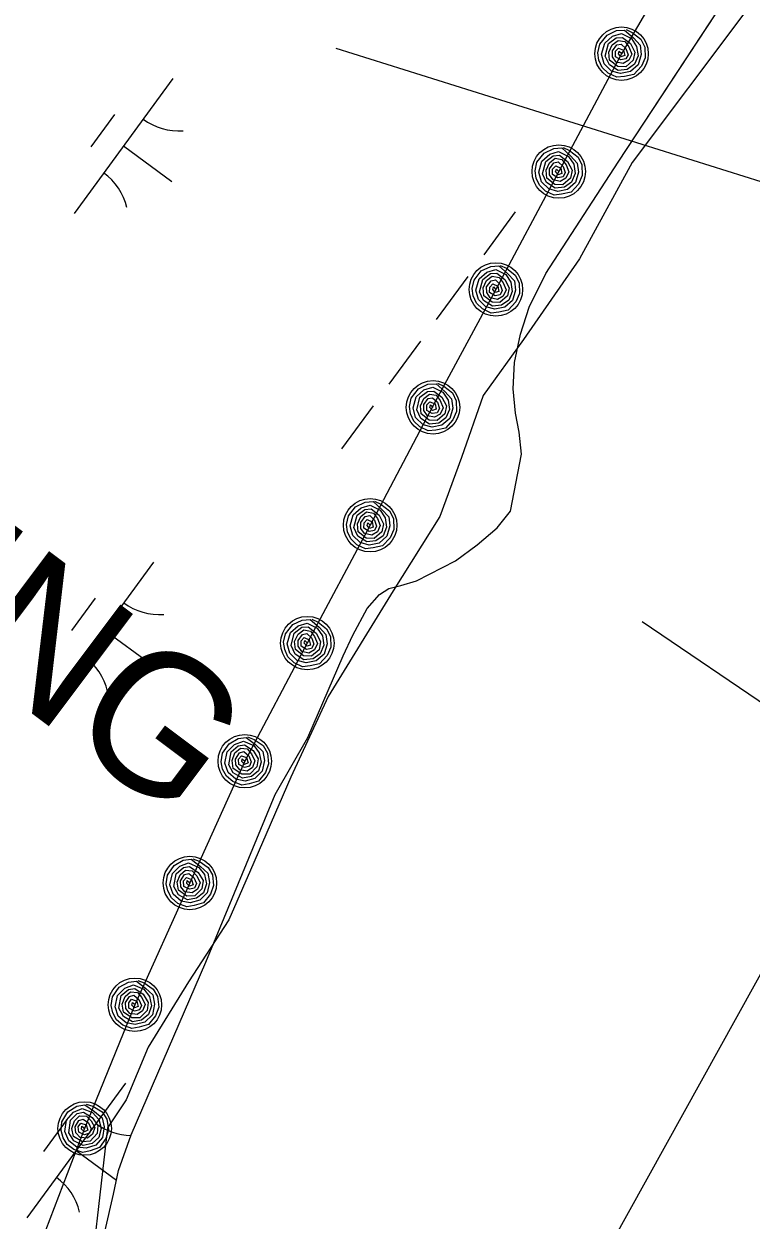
# Model space of a CAD drawing. Extents: x 3905714 to 3926767, y 183354 to 205755.
# Drawn here: x 3913303.7 to 3913521.4, y 189559.7 to 189917.9 of the extents above; entities that cross this region are included whole.
import ezdxf

# ---------------------------------------------------------------- set-up
doc = ezdxf.new("R2010")
doc.units = 0
for name, color, linetype in [('V-LEVE-TOET', 7, 'Continuous'), ('V-RIVR-EDGE', 7, 'Continuous'), ('V-RRAP-FSHR', 7, 'Continuous'), ('V-RRAP-FSHR-IDEN', 7, 'Continuous'), ('V-TOPO-MINR', 7, 'Continuous'), ('V-TOPO-SHOR', 7, 'Continuous'), ('V-UTIL-LINE', 7, 'Continuous'), ('V-WETL-SWMP', 7, 'Continuous')]:
    doc.layers.add(name, color=color, linetype=linetype)

msp = doc.modelspace()

# ---------------------------------------------------------------- linework, layer by layer
at = {"layer": 'V-LEVE-TOET'}
msp.add_line((3913488.75, 189738.96), (3913706.17, 189591.22), dxfattribs=at)
at = {"layer": 'V-RIVR-EDGE'}
msp.add_lwpolyline([(3913519.26, 189920.93), (3913485.8, 189876.33), (3913470.01, 189847.53), (3913453.28, 189823.37), (3913441.2, 189806.64), (3913434.7, 189788.06), (3913428.19, 189770.4), (3913414.26, 189748.1), (3913394.74, 189716.51), (3913383.59, 189692.35), (3913371.51, 189664.47), (3913365.01, 189649.6), (3913352.93, 189631.02), (3913340.85, 189611.51), (3913334.34, 189595.71), (3913328.77, 189587.35), (3913322.26, 189530.67)], dxfattribs=at)
at = {"layer": 'V-RRAP-FSHR'}
for points in [[(3913763.48, 190297.84), (3913739.34, 190265.94), (3913715.21, 190234.45), (3913691.25, 190202.14), (3913667.68, 190169.69), (3913644.12, 190137.38), (3913620.55, 190105.55), (3913596.98, 190072.73), (3913573.41, 190040.41), (3913549.85, 190008.95), (3913526.28, 189975.78), (3913502.71, 189943.46), (3913482.62, 189908.95), (3913463.81, 189873.66), (3913444.99, 189838.36), (3913426.17, 189803.62), (3913407.35, 189767.76), (3913388.54, 189732.47), (3913369.82, 189697.12), (3913353.38, 189660.66), (3913336.93, 189624.19), (3913321.88, 189587.15), (3913307.55, 189549.8)], [(3913483.96, 189916.15), (3913485.84, 189915.28), (3913488.41, 189913.25), (3913489.57, 189910.94), (3913489.68, 189907.73), (3913488.56, 189905.21), (3913486.33, 189902.76), (3913483.48, 189902.15), (3913481.23, 189901.89), (3913478.65, 189903.1), (3913476.84, 189904.86), (3913475.86, 189907.01), (3913475.54, 189909.2), (3913476.1, 189911.75), (3913478.26, 189914.48), (3913481.12, 189915.88), (3913483.52, 189916.02), (3913486.16, 189913.69), (3913488.18, 189911.52), (3913488.53, 189908.74), (3913487.63, 189905.64), (3913485.29, 189903.61), (3913482.33, 189903.03), (3913479.63, 189903.74), (3913477.43, 189905.91), (3913476.64, 189908.78), (3913477.58, 189912.09), (3913479.91, 189914.17), (3913482.59, 189914.96), (3913485.6, 189913.46), (3913487.12, 189911.15), (3913487.55, 189908.34), (3913486.49, 189905.79), (3913484.34, 189904.25), (3913481.6, 189903.95), (3913478.96, 189905.66), (3913477.74, 189908.23), (3913478.72, 189911.99), (3913480.99, 189913.69), (3913482.89, 189913.84), (3913485.3, 189911.96), (3913486.62, 189909.4), (3913486.14, 189907), (3913483.85, 189905.01), (3913481.48, 189905.11), (3913479.04, 189907), (3913478.83, 189909.4), (3913479.85, 189911.62), (3913481.57, 189912.92), (3913483.6, 189912.57), (3913484.82, 189910.99), (3913485.66, 189908.85), (3913484.79, 189906.96), (3913483.1, 189905.97), (3913480.97, 189906.44), (3913479.88, 189908.02), (3913479.86, 189909.78), (3913481.18, 189911.57), (3913482.48, 189911.83), (3913483.94, 189910.46), (3913484.56, 189908.64), (3913483.91, 189907.36), (3913482.37, 189907.09), (3913480.76, 189908.05), (3913480.8, 189909.68), (3913481.72, 189910.65), (3913483.22, 189909.98), (3913483.56, 189908.38), (3913482.43, 189908.01), (3913481.71, 189908.9), (3913481.92, 189909.72), (3913482.66, 189908.99)], [(3913465.14, 189880.86), (3913467.03, 189879.98), (3913469.59, 189877.95), (3913470.75, 189875.65), (3913470.86, 189872.43), (3913469.75, 189869.91), (3913467.51, 189867.46), (3913464.67, 189866.85), (3913462.41, 189866.6), (3913459.84, 189867.8), (3913458.02, 189869.56), (3913457.05, 189871.71), (3913456.72, 189873.9), (3913457.29, 189876.46), (3913459.44, 189879.19), (3913462.3, 189880.58), (3913464.7, 189880.73), (3913467.34, 189878.39), (3913469.36, 189876.22), (3913469.71, 189873.45), (3913468.82, 189870.34), (3913466.47, 189868.31), (3913463.51, 189867.73), (3913460.81, 189868.44), (3913458.61, 189870.61), (3913457.83, 189873.48), (3913458.76, 189876.8), (3913461.1, 189878.87), (3913463.77, 189879.66), (3913466.78, 189878.16), (3913468.31, 189875.85), (3913468.73, 189873.04), (3913467.67, 189870.49), (3913465.52, 189868.95), (3913462.78, 189868.65), (3913460.14, 189870.36), (3913458.92, 189872.93), (3913459.9, 189876.69), (3913462.17, 189878.4), (3913464.07, 189878.54), (3913466.48, 189876.66), (3913467.8, 189874.1), (3913467.32, 189871.7), (3913465.03, 189869.71), (3913462.66, 189869.81), (3913460.23, 189871.71), (3913460.01, 189874.11), (3913461.03, 189876.32), (3913462.75, 189877.62), (3913464.78, 189877.27), (3913466, 189875.69), (3913466.85, 189873.55), (3913465.97, 189871.66), (3913464.28, 189870.67), (3913462.15, 189871.14), (3913461.06, 189872.72), (3913461.04, 189874.49), (3913462.36, 189876.27), (3913463.66, 189876.54), (3913465.12, 189875.16), (3913465.74, 189873.34), (3913465.09, 189872.06), (3913463.55, 189871.79), (3913461.94, 189872.75), (3913461.98, 189874.38), (3913462.9, 189875.35), (3913464.4, 189874.69), (3913464.74, 189873.08), (3913463.62, 189872.72), (3913462.89, 189873.6), (3913463.1, 189874.42), (3913463.84, 189873.69)], [(3913446.32, 189845.56), (3913448.21, 189844.69), (3913450.77, 189842.66), (3913451.93, 189840.35), (3913452.04, 189837.14), (3913450.93, 189834.61), (3913448.69, 189832.16), (3913445.85, 189831.55), (3913443.59, 189831.3), (3913441.02, 189832.51), (3913439.21, 189834.27), (3913438.23, 189836.41), (3913437.91, 189838.61), (3913438.47, 189841.16), (3913440.62, 189843.89), (3913443.49, 189845.28), (3913445.89, 189845.43), (3913448.52, 189843.09), (3913450.55, 189840.92), (3913450.89, 189838.15), (3913450, 189835.05), (3913447.66, 189833.01), (3913444.7, 189832.43), (3913441.99, 189833.15), (3913439.8, 189835.31), (3913439.01, 189838.19), (3913439.95, 189841.5), (3913442.28, 189843.57), (3913444.96, 189844.36), (3913447.97, 189842.86), (3913449.49, 189840.55), (3913449.91, 189837.74), (3913448.85, 189835.19), (3913446.7, 189833.65), (3913443.96, 189833.36), (3913441.32, 189835.06), (3913440.11, 189837.63), (3913441.08, 189841.39), (3913443.35, 189843.1), (3913445.25, 189843.24), (3913447.67, 189841.36), (3913448.98, 189838.8), (3913448.5, 189836.41), (3913446.21, 189834.41), (3913443.85, 189834.51), (3913441.41, 189836.41), (3913441.2, 189838.81), (3913442.21, 189841.02), (3913443.93, 189842.32), (3913445.97, 189841.97), (3913447.18, 189840.39), (3913448.03, 189838.25), (3913447.15, 189836.36), (3913445.47, 189835.37), (3913443.33, 189835.85), (3913442.25, 189837.42), (3913442.23, 189839.19), (3913443.54, 189840.97), (3913444.85, 189841.24), (3913446.3, 189839.87), (3913446.92, 189838.04), (3913446.27, 189836.77), (3913444.74, 189836.49), (3913443.12, 189837.45), (3913443.17, 189839.08), (3913444.08, 189840.06), (3913445.58, 189839.39), (3913445.92, 189837.78), (3913444.8, 189837.42), (3913444.08, 189838.3), (3913444.28, 189839.12), (3913445.02, 189838.39)], [(3913427.5, 189810.26), (3913429.39, 189809.39), (3913431.96, 189807.36), (3913433.11, 189805.05), (3913433.23, 189801.84), (3913432.11, 189799.32), (3913429.88, 189796.86), (3913427.03, 189796.26), (3913424.77, 189796), (3913422.2, 189797.21), (3913420.39, 189798.97), (3913419.41, 189801.11), (3913419.09, 189803.31), (3913419.65, 189805.86), (3913421.81, 189808.59), (3913424.67, 189809.98), (3913427.07, 189810.13), (3913429.7, 189807.8), (3913431.73, 189805.62), (3913432.08, 189802.85), (3913431.18, 189799.75), (3913428.84, 189797.71), (3913425.88, 189797.14), (3913423.18, 189797.85), (3913420.98, 189800.01), (3913420.19, 189802.89), (3913421.13, 189806.2), (3913423.46, 189808.27), (3913426.14, 189809.07), (3913429.15, 189807.56), (3913430.67, 189805.26), (3913431.1, 189802.45), (3913430.03, 189799.89), (3913427.89, 189798.35), (3913425.14, 189798.06), (3913422.5, 189799.77), (3913421.29, 189802.34), (3913422.27, 189806.09), (3913424.53, 189807.8), (3913426.44, 189807.95), (3913428.85, 189806.07), (3913430.17, 189803.5), (3913429.69, 189801.11), (3913427.4, 189799.11), (3913425.03, 189799.21), (3913422.59, 189801.11), (3913422.38, 189803.51), (3913423.39, 189805.72), (3913425.12, 189807.03), (3913427.15, 189806.67), (3913428.36, 189805.1), (3913429.21, 189802.95), (3913428.34, 189801.07), (3913426.65, 189800.08), (3913424.52, 189800.55), (3913423.43, 189802.12), (3913423.41, 189803.89), (3913424.73, 189805.68), (3913426.03, 189805.94), (3913427.49, 189804.57), (3913428.11, 189802.75), (3913427.46, 189801.47), (3913425.92, 189801.19), (3913424.31, 189802.15), (3913424.35, 189803.79), (3913425.27, 189804.76), (3913426.77, 189804.09), (3913427.1, 189802.49), (3913425.98, 189802.12), (3913425.26, 189803), (3913425.46, 189803.82), (3913426.21, 189803.1)], [(3913408.69, 189774.96), (3913410.58, 189774.09), (3913413.14, 189772.06), (3913414.3, 189769.75), (3913414.41, 189766.54), (3913413.3, 189764.02), (3913411.06, 189761.57), (3913408.22, 189760.96), (3913405.96, 189760.7), (3913403.39, 189761.91), (3913401.57, 189763.67), (3913400.6, 189765.82), (3913400.27, 189768.01), (3913400.84, 189770.56), (3913402.99, 189773.29), (3913405.85, 189774.68), (3913408.25, 189774.83), (3913410.89, 189772.5), (3913412.91, 189770.33), (3913413.26, 189767.55), (3913412.37, 189764.45), (3913410.02, 189762.42), (3913407.06, 189761.84), (3913404.36, 189762.55), (3913402.16, 189764.72), (3913401.37, 189767.59), (3913402.31, 189770.9), (3913404.64, 189772.98), (3913407.32, 189773.77), (3913410.33, 189772.27), (3913411.85, 189769.96), (3913412.28, 189767.15), (3913411.22, 189764.6), (3913409.07, 189763.06), (3913406.33, 189762.76), (3913403.69, 189764.47), (3913402.47, 189767.04), (3913403.45, 189770.8), (3913405.72, 189772.5), (3913407.62, 189772.65), (3913410.03, 189770.77), (3913411.35, 189768.21), (3913410.87, 189765.81), (3913408.58, 189763.82), (3913406.21, 189763.92), (3913403.77, 189765.81), (3913403.56, 189768.21), (3913404.58, 189770.43), (3913406.3, 189771.73), (3913408.33, 189771.37), (3913409.55, 189769.8), (3913410.39, 189767.65), (3913409.52, 189765.77), (3913407.83, 189764.78), (3913405.7, 189765.25), (3913404.61, 189766.83), (3913404.59, 189768.59), (3913405.91, 189770.38), (3913407.21, 189770.64), (3913408.67, 189769.27), (3913409.29, 189767.45), (3913408.64, 189766.17), (3913407.1, 189765.9), (3913405.49, 189766.85), (3913405.53, 189768.49), (3913406.45, 189769.46), (3913407.95, 189768.79), (3913408.29, 189767.19), (3913407.17, 189766.82), (3913406.44, 189767.71), (3913406.65, 189768.53), (3913407.39, 189767.8)], [(3913389.87, 189739.67), (3913391.76, 189738.79), (3913394.32, 189736.76), (3913395.48, 189734.46), (3913395.59, 189731.24), (3913394.48, 189728.72), (3913392.24, 189726.27), (3913389.4, 189725.66), (3913387.14, 189725.41), (3913384.57, 189726.61), (3913382.76, 189728.37), (3913381.78, 189730.52), (3913381.46, 189732.71), (3913382.02, 189735.27), (3913384.17, 189738), (3913387.04, 189739.39), (3913389.44, 189739.53), (3913392.07, 189737.2), (3913394.09, 189735.03), (3913394.44, 189732.26), (3913393.55, 189729.15), (3913391.21, 189727.12), (3913388.24, 189726.54), (3913385.54, 189727.25), (3913383.35, 189729.42), (3913382.56, 189732.29), (3913383.49, 189735.61), (3913385.83, 189737.68), (3913388.5, 189738.47), (3913391.51, 189736.97), (3913393.04, 189734.66), (3913393.46, 189731.85), (3913392.4, 189729.3), (3913390.25, 189727.76), (3913387.51, 189727.46), (3913384.87, 189729.17), (3913383.66, 189731.74), (3913384.63, 189735.5), (3913386.9, 189737.21), (3913388.8, 189737.35), (3913391.21, 189735.47), (3913392.53, 189732.91), (3913392.05, 189730.51), (3913389.76, 189728.52), (3913387.4, 189728.62), (3913384.96, 189730.52), (3913384.75, 189732.92), (3913385.76, 189735.13), (3913387.48, 189736.43), (3913389.51, 189736.08), (3913390.73, 189734.5), (3913391.58, 189732.36), (3913390.7, 189730.47), (3913389.02, 189729.48), (3913386.88, 189729.96), (3913385.8, 189731.53), (3913385.78, 189733.3), (3913387.09, 189735.08), (3913388.4, 189735.35), (3913389.85, 189733.97), (3913390.47, 189732.15), (3913389.82, 189730.87), (3913388.29, 189730.6), (3913386.67, 189731.56), (3913386.72, 189733.19), (3913387.63, 189734.16), (3913389.13, 189733.5), (3913389.47, 189731.89), (3913388.35, 189731.53), (3913387.62, 189732.41), (3913387.83, 189733.23), (3913388.57, 189732.5)], [(3913370.67, 189704.39), (3913372.61, 189703.65), (3913375.31, 189701.79), (3913376.62, 189699.56), (3913376.94, 189696.37), (3913376, 189693.78), (3913373.93, 189691.18), (3913371.13, 189690.39), (3913368.89, 189689.98), (3913366.25, 189691.02), (3913364.32, 189692.65), (3913363.2, 189694.73), (3913362.74, 189696.9), (3913363.13, 189699.48), (3913365.1, 189702.35), (3913367.86, 189703.93), (3913370.25, 189704.23), (3913373.03, 189702.08), (3913375.19, 189700.04), (3913375.72, 189697.3), (3913375.04, 189694.14), (3913372.83, 189691.96), (3913369.92, 189691.19), (3913367.17, 189691.72), (3913364.84, 189693.74), (3913363.86, 189696.55), (3913364.58, 189699.92), (3913366.77, 189702.14), (3913369.39, 189703.11), (3913372.49, 189701.81), (3913374.16, 189699.61), (3913374.77, 189696.83), (3913373.88, 189694.22), (3913371.84, 189692.54), (3913369.12, 189692.06), (3913366.38, 189693.59), (3913365, 189696.07), (3913365.72, 189699.89), (3913367.87, 189701.74), (3913369.76, 189702.01), (3913372.29, 189700.29), (3913373.78, 189697.83), (3913373.46, 189695.4), (3913371.3, 189693.26), (3913368.93, 189693.21), (3913366.38, 189694.94), (3913366.01, 189697.32), (3913366.87, 189699.59), (3913368.5, 189701.01), (3913370.56, 189700.79), (3913371.87, 189699.3), (3913372.86, 189697.21), (3913372.11, 189695.27), (3913370.49, 189694.17), (3913368.33, 189694.51), (3913367.15, 189696), (3913367.01, 189697.77), (3913368.21, 189699.63), (3913369.49, 189699.99), (3913371.03, 189698.71), (3913371.77, 189696.93), (3913371.21, 189695.61), (3913369.69, 189695.24), (3913368.02, 189696.09), (3913367.95, 189697.72), (3913368.8, 189698.75), (3913370.35, 189698.19), (3913370.79, 189696.61), (3913369.69, 189696.17), (3913368.91, 189697), (3913369.06, 189697.83), (3913369.85, 189697.16)], [(3913354.23, 189667.93), (3913356.17, 189667.18), (3913358.86, 189665.33), (3913360.17, 189663.1), (3913360.5, 189659.9), (3913359.55, 189657.31), (3913357.48, 189654.72), (3913354.69, 189653.92), (3913352.45, 189653.52), (3913349.8, 189654.55), (3913347.88, 189656.19), (3913346.76, 189658.27), (3913346.29, 189660.44), (3913346.69, 189663.02), (3913348.65, 189665.89), (3913351.42, 189667.46), (3913353.8, 189667.77), (3913356.59, 189665.61), (3913358.75, 189663.58), (3913359.28, 189660.84), (3913358.59, 189657.68), (3913356.39, 189655.5), (3913353.47, 189654.73), (3913350.73, 189655.26), (3913348.4, 189657.27), (3913347.42, 189660.09), (3913348.14, 189663.46), (3913350.33, 189665.68), (3913352.94, 189666.65), (3913356.05, 189665.34), (3913357.72, 189663.15), (3913358.33, 189660.37), (3913357.44, 189657.75), (3913355.4, 189656.07), (3913352.68, 189655.6), (3913349.93, 189657.12), (3913348.55, 189659.61), (3913349.28, 189663.42), (3913351.43, 189665.28), (3913353.32, 189665.55), (3913355.85, 189663.83), (3913357.33, 189661.36), (3913357.01, 189658.94), (3913354.86, 189656.8), (3913352.49, 189656.74), (3913349.93, 189658.47), (3913349.56, 189660.86), (3913350.43, 189663.13), (3913352.06, 189664.54), (3913354.11, 189664.32), (3913355.43, 189662.83), (3913356.42, 189660.75), (3913355.67, 189658.81), (3913354.05, 189657.71), (3913351.89, 189658.04), (3913350.7, 189659.54), (3913350.57, 189661.3), (3913351.76, 189663.17), (3913353.04, 189663.52), (3913354.59, 189662.25), (3913355.33, 189660.47), (3913354.76, 189659.15), (3913353.25, 189658.78), (3913351.58, 189659.63), (3913351.51, 189661.26), (3913352.36, 189662.29), (3913353.9, 189661.72), (3913354.34, 189660.14), (3913353.25, 189659.71), (3913352.47, 189660.54), (3913352.62, 189661.37), (3913353.41, 189660.7)], [(3913337.79, 189631.47), (3913339.73, 189630.72), (3913342.42, 189628.86), (3913343.73, 189626.64), (3913344.05, 189623.44), (3913343.11, 189620.85), (3913341.04, 189618.25), (3913338.24, 189617.46), (3913336, 189617.06), (3913333.36, 189618.09), (3913331.43, 189619.73), (3913330.31, 189621.8), (3913329.85, 189623.97), (3913330.24, 189626.55), (3913332.21, 189629.42), (3913334.98, 189631), (3913337.36, 189631.3), (3913340.14, 189629.15), (3913342.31, 189627.12), (3913342.83, 189624.38), (3913342.15, 189621.22), (3913339.95, 189619.03), (3913337.03, 189618.26), (3913334.29, 189618.79), (3913331.95, 189620.81), (3913330.98, 189623.62), (3913331.69, 189626.99), (3913333.88, 189629.21), (3913336.5, 189630.18), (3913339.6, 189628.88), (3913341.28, 189626.68), (3913341.89, 189623.9), (3913340.99, 189621.29), (3913338.95, 189619.61), (3913336.23, 189619.13), (3913333.49, 189620.66), (3913332.11, 189623.15), (3913332.83, 189626.96), (3913334.98, 189628.81), (3913336.87, 189629.09), (3913339.4, 189627.37), (3913340.89, 189624.9), (3913340.57, 189622.48), (3913338.41, 189620.33), (3913336.05, 189620.28), (3913333.49, 189622.01), (3913333.12, 189624.39), (3913333.98, 189626.67), (3913335.62, 189628.08), (3913337.67, 189627.86), (3913338.98, 189626.37), (3913339.97, 189624.29), (3913339.22, 189622.34), (3913337.6, 189621.24), (3913335.44, 189621.58), (3913334.26, 189623.08), (3913334.12, 189624.84), (3913335.32, 189626.71), (3913336.6, 189627.06), (3913338.14, 189625.78), (3913338.88, 189624.01), (3913338.32, 189622.69), (3913336.8, 189622.31), (3913335.13, 189623.16), (3913335.07, 189624.8), (3913335.92, 189625.83), (3913337.46, 189625.26), (3913337.9, 189623.68), (3913336.8, 189623.24), (3913336.02, 189624.08), (3913336.18, 189624.91), (3913336.96, 189624.23)], [(3913322.32, 189594.46), (3913324.3, 189593.82), (3913327.1, 189592.12), (3913328.53, 189589.97), (3913329.04, 189586.8), (3913328.24, 189584.16), (3913326.32, 189581.45), (3913323.58, 189580.5), (3913321.37, 189579.97), (3913318.66, 189580.85), (3913316.65, 189582.38), (3913315.41, 189584.39), (3913314.82, 189586.52), (3913315.07, 189589.12), (3913316.87, 189592.1), (3913319.54, 189593.83), (3913321.91, 189594.27), (3913324.81, 189592.28), (3913327.08, 189590.37), (3913327.77, 189587.67), (3913327.26, 189584.47), (3913325.19, 189582.17), (3913322.32, 189581.23), (3913319.55, 189581.61), (3913317.1, 189583.49), (3913315.97, 189586.24), (3913316.49, 189589.64), (3913318.55, 189591.99), (3913321.11, 189593.1), (3913324.28, 189591.98), (3913326.08, 189589.88), (3913326.85, 189587.14), (3913326.11, 189584.48), (3913324.16, 189582.69), (3913321.48, 189582.06), (3913318.65, 189583.43), (3913317.13, 189585.83), (3913317.63, 189589.68), (3913319.68, 189591.65), (3913321.54, 189592.03), (3913324.17, 189590.46), (3913325.79, 189588.08), (3913325.61, 189585.64), (3913323.58, 189583.38), (3913321.22, 189583.19), (3913318.57, 189584.77), (3913318.06, 189587.13), (3913318.8, 189589.45), (3913320.35, 189590.95), (3913322.41, 189590.85), (3913323.81, 189589.44), (3913324.91, 189587.41), (3913324.28, 189585.43), (3913322.72, 189584.24), (3913320.55, 189584.45), (3913319.28, 189585.88), (3913319.04, 189587.63), (3913320.13, 189589.56), (3913321.39, 189589.99), (3913323, 189588.8), (3913323.84, 189587.07), (3913323.35, 189585.72), (3913321.86, 189585.26), (3913320.15, 189586.02), (3913319.99, 189587.64), (3913320.78, 189588.72), (3913322.35, 189588.24), (3913322.88, 189586.69), (3913321.81, 189586.19), (3913320.98, 189586.98), (3913321.09, 189587.82), (3913321.91, 189587.19)]]:
    msp.add_lwpolyline(points, dxfattribs=at)
for centre in [(3913482.62, 189908.95), (3913463.81, 189873.66), (3913444.99, 189838.36), (3913426.17, 189803.06), (3913407.36, 189767.76), (3913388.54, 189732.47), (3913369.82, 189697.12), (3913353.38, 189660.66), (3913336.93, 189624.19), (3913321.88, 189587.15)]:
    msp.add_circle(centre, 8, dxfattribs=at)
at = {"layer": 'V-TOPO-MINR'}
msp.add_lwpolyline([(3913560.3, 189698.56), (3913479.49, 189552.68), (3913470.96, 189536.99), (3913462.61, 189521.21), (3913454.51, 189505.29), (3913446.58, 189489.29), (3913443.58, 189483.11), (3913436.83, 189470.43), (3913429.49, 189458.12), (3913421.25, 189446.4), (3913412.42, 189435.06), (3913316.52, 189320.98), (3913303.87, 189307.49), (3913290.37, 189295.03), (3913275.61, 189284.1), (3913260, 189274.19), (3913227.47, 189255.95)], dxfattribs=at)
at = {"layer": 'V-TOPO-SHOR'}
msp.add_lwpolyline([(3913327.9, 189556.23), (3913330.52, 189567.47), (3913332.03, 189574.55), (3913335.76, 189585.25), (3913358.16, 189636.91), (3913378.9, 189687.18), (3913388.73, 189704.26), (3913399.24, 189728.71), (3913402.14, 189734.82), (3913406.43, 189742.87), (3913410.17, 189747.04), (3913412.94, 189748.85), (3913416.55, 189749.69), (3913421.27, 189751.08), (3913432.92, 189757.07), (3913439.43, 189761.94), (3913445.39, 189766.94), (3913449.41, 189771.95), (3913452.71, 189789.02), (3913452, 189795.68), (3913450.89, 189801.37), (3913450.18, 189808.58), (3913450.59, 189816.49), (3913452.38, 189824.96), (3913455, 189833.02), (3913459.98, 189843.16), (3913481.58, 189876.49), (3913539.86, 189965.13)], dxfattribs=at)
at = {"layer": 'V-UTIL-LINE'}
msp.add_line((3913397.11, 189910.63), (3915961.04, 189105.53), dxfattribs=at)
at = {"layer": 'V-WETL-SWMP'}
for p, q in [((3913481.58, 189876.5), (3913539.86, 189965.13)), ((3913348.25, 189901.48), (3913318.7, 189861.15)), ((3913330.8, 189890.72), (3913323.71, 189881.04)), ((3913333.48, 189881.32), (3913348, 189870.68)), ((3913459.98, 189843.15), (3913481.58, 189876.5)), ((3913450.8, 189861.59), (3913441.35, 189848.68)), ((3913436.62, 189842.23), (3913427.16, 189829.32)), ((3913455, 189833.02), (3913459.98, 189843.15)), ((3913452.38, 189824.96), (3913455, 189833.02)), ((3913422.43, 189822.87), (3913412.98, 189809.96)), ((3913450.58, 189816.49), (3913452.38, 189824.96)), ((3913450.18, 189808.58), (3913450.58, 189816.49)), ((3913450.89, 189801.37), (3913450.18, 189808.58)), ((3913408.25, 189803.51), (3913398.79, 189790.6)), ((3913452, 189795.68), (3913450.89, 189801.37)), ((3913452.71, 189789.02), (3913452, 189795.68)), ((3913449.41, 189771.94), (3913452.71, 189789.02)), ((3913445.39, 189766.94), (3913449.41, 189771.94)), ((3913439.43, 189761.94), (3913445.39, 189766.94)), ((3913432.92, 189757.07), (3913439.43, 189761.94)), ((3913342.48, 189756.66), (3913312.93, 189716.33)), ((3913421.27, 189751.08), (3913432.92, 189757.07)), ((3913416.55, 189749.69), (3913421.27, 189751.08)), ((3913410.17, 189747.04), (3913412.94, 189748.85)), ((3913412.94, 189748.85), (3913416.55, 189749.69)), ((3913325.03, 189745.89), (3913317.93, 189736.21)), ((3913406.43, 189742.87), (3913410.17, 189747.04)), ((3913402.14, 189734.82), (3913406.43, 189742.87)), ((3913327.7, 189736.5), (3913342.22, 189725.86)), ((3913399.24, 189728.71), (3913402.14, 189734.82)), ((3913388.73, 189704.26), (3913399.24, 189728.71)), ((3913378.9, 189687.18), (3913388.73, 189704.26)), ((3913358.16, 189636.91), (3913378.9, 189687.18)), ((3913335.76, 189585.25), (3913358.16, 189636.91)), ((3913334.12, 189600.74), (3913304.57, 189560.41)), ((3913316.67, 189589.97), (3913309.57, 189580.29)), ((3913332.03, 189574.55), (3913335.76, 189585.25)), ((3913319.34, 189580.57), (3913331.43, 189571.72)), ((3913330.52, 189567.47), (3913332.03, 189574.55)), ((3913327.9, 189556.23), (3913330.52, 189567.47))]:
    msp.add_line(p, q, dxfattribs=at)
for centre, start, end in [((3913350, 189903.46), 233, 274.5436), ((3913317.35, 189858.89), 13, 54.5436), ((3913344.22, 189758.64), 233, 274.5436), ((3913311.57, 189714.07), 13, 54.5436), ((3913335.86, 189602.71), 233, 269.5048), ((3913303.21, 189558.15), 13, 54.5436)]:
    msp.add_arc(centre, 17.62, start, end, dxfattribs=at)

# ---------------------------------------------------------------- texts
at = {"layer": 'V-RRAP-FSHR-IDEN'}
msp.add_text('STEEL SHEET PILING', height=41.9999, rotation=323.1706, dxfattribs=at).set_placement((3912885.13, 190026.65))

doc.saveas('drawing.dxf')
